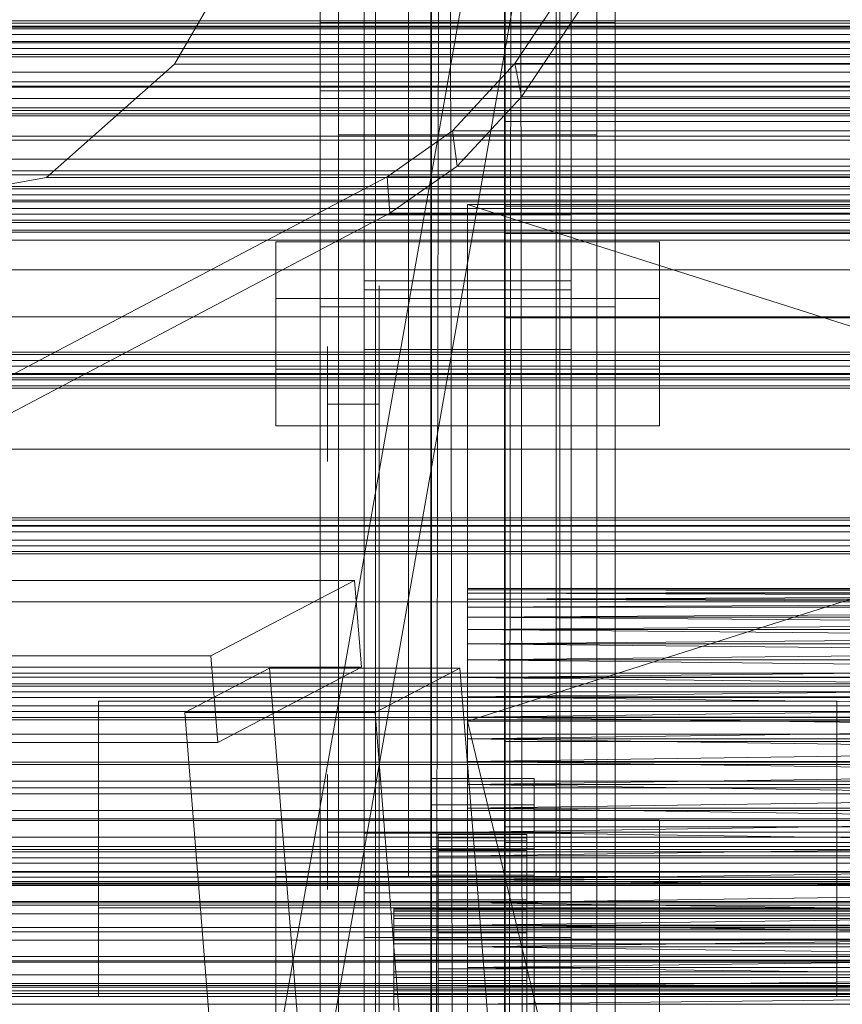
# Model space of a CAD drawing. Header units: millimetres. Extents: x -4738 to 65662, y -68080 to 6847.
# Tile 269 of 656: x -491 to -379, y -33858 to -33725. Entities that reach past the tile are written whole.
import ezdxf

# ---------------------------------------------------------------- set-up
doc = ezdxf.new("R2010")
doc.units = ezdxf.units.MM
for name, color, linetype, lineweight in [('COTAS_O', 1, 'Continuous', 0), ('frontal_briquetadora', 7, 'Continuous', 0), ('frontal_C01', 7, 'Continuous', 0), ('frontal_C02', 7, 'Continuous', 0), ('frontal_C03', 7, 'Continuous', 0), ('frontal_C10', 7, 'Continuous', 0), ('frontal_mezcladora', 7, 'Continuous', 0), ('frontal_secador', 7, 'Continuous', 0)]:
    doc.layers.add(name, color=color, linetype=linetype, lineweight=lineweight)
doc.dimstyles.new('R19_100', dxfattribs={"dimtxt": 250, "dimasz": 150, "dimexe": 150, "dimexo": 80, "dimgap": 100, "dimtad": 1, "dimtih": 1, "dimtoh": 1, "dimdsep": 46, "dimcen": 0.09, "dimadec": 0, "dimazin": 0, "dimtfac": 1, "dimtdec": 4, "dimtofl": 0, "dimtmove": 0, "dimatfit": 3, "dimfxl": 1, "dimtolj": 1, "dimtzin": 0, "dimarcsym": 0})

# ---------------------------------------------------------------- blocks, each defined once
blk = doc.blocks.new('DIM_R31_48')
at = {"layer": 'COTAS_O'}
for p, q in [((-1725, -33700), (-1575, -33655)), ((1725, -33700), (1575, -33655)), ((-1725, -34400), (-1725, -33700)), ((-1725, -33700), (1725, -33700)), ((-1725, -33700), (-1575, -33745)), ((1725, -33700), (1575, -33745)), ((1725, -34400), (1725, -33700))]:
    blk.add_line(p, q, dxfattribs=at)
blk.add_text('3450 O', height=250, dxfattribs=at).set_placement((0, -33600))
blk = doc.blocks.new('DIM_R31_51')
at = {"layer": 'COTAS_O'}
for p, q in [((-650, -33700), (50, -33700)), ((50, -33700), (5, -33850)), ((50, -34900), (50, -33700)), ((50, -33700), (95, -33850)), ((50, -34900), (5, -34750)), ((50, -34900), (95, -34750)), ((-650, -34900), (50, -34900))]:
    blk.add_line(p, q, dxfattribs=at)
blk.add_text('1200 O', height=250, rotation=90, dxfattribs=at).set_placement((-50, -34300))
blk = doc.blocks.new('DIM_R31_52')
at = {"layer": 'COTAS_O'}
for p, q in [((-650, -34200), (-500, -34155)), ((650, -34200), (500, -34155)), ((-650, -34900), (-650, -34200)), ((-650, -34200), (650, -34200)), ((-650, -34200), (-500, -34245)), ((650, -34200), (500, -34245)), ((650, -34900), (650, -34200))]:
    blk.add_line(p, q, dxfattribs=at)
blk.add_text('1300 O', height=250, dxfattribs=at).set_placement((0, -34100))

msp = doc.modelspace()

# ---------------------------------------------------------------- linework, layer by layer
at = {"layer": 'frontal_briquetadora'}
for p, q in [((-430, -33820), (-430, -33750)), ((-430, -33750), (-430, -33844.629)), ((-430, -33750), (-430, -33841.488)), ((-430, -33750), (-430, -33838.284)), ((-430, -33750), (-430, -33835.05)), ((-430, -33750), (-430, -33831.815)), ((-430, -33750), (-430, -33828.612)), ((-430, -33750), (-430, -33825.47)), ((-430, -33750), (-430, -33822.421)), ((-430, -33750), (-430, -33819.494)), ((-430, -33750), (-430, -33816.716)), ((-430, -33750), (-430, -33814.115)), ((-430, -33750), (-430, -33811.715)), ((-430, -33750), (-430, -33809.54)), ((-430, -33750), (-430, -33807.611)), ((-430, -33750), (-430, -33805.946)), ((-430, -33750), (-430, -33804.562)), ((-430, -33750), (-430, -33803.471)), ((-430, -33750), (-430, -33802.684)), ((-430, -33750), (-430, -33802.209)), ((-430, -33750), (-430, -33802.05)), ((-210, -33820), (-430, -33750)), ((-430, -33750), (-210, -33750)), ((-210, -33750), (-430, -33820)), ((-442, -33763.571), (-442, -33761.05)), ((-430, -33763.571), (-430, -33761.05)), ((-442, -33770.964), (-442, -33763.571)), ((-430, -33770.964), (-430, -33763.571)), ((-449, -33770.795), (-449, -33769.25)), ((-442, -33770.795), (-442, -33769.25)), ((-449, -33773.579), (-449, -33770.795)), ((-442, -33773.579), (-442, -33770.795)), ((-442, -33782.724), (-442, -33770.964)), ((-430, -33782.724), (-430, -33770.964)), ((-449, -33777.05), (-449, -33773.579)), ((-442, -33777.05), (-442, -33773.579)), ((-442, -33777.05), (-449, -33777.05)), ((-449, -33777.05), (-449, -33780.521)), ((-442, -33777.05), (-442, -33780.521)), ((-449, -33780.521), (-449, -33783.304)), ((-442, -33780.521), (-442, -33783.304)), ((-449, -33783.304), (-449, -33784.849)), ((-442, -33798.05), (-442, -33782.724)), ((-442, -33783.304), (-442, -33784.849)), ((-430, -33798.05), (-430, -33782.724)), ((-442, -33815.897), (-442, -33798.05)), ((-430, -33815.897), (-430, -33798.05)), ((-430, -33802.05), (-430, -33802.209)), ((-210, -33802.05), (-430, -33802.209)), ((-210, -33802.05), (-430, -33802.05)), ((-210, -33802.209), (-430, -33802.05)), ((-430, -33802.209), (-430, -33802.684)), ((-210, -33802.209), (-430, -33802.684)), ((-210, -33802.209), (-430, -33802.209)), ((-210, -33802.684), (-430, -33802.209)), ((-430, -33802.684), (-430, -33803.471)), ((-210, -33802.684), (-430, -33803.471)), ((-210, -33802.684), (-430, -33802.684)), ((-210, -33803.471), (-430, -33802.684)), ((-430, -33803.471), (-430, -33804.562)), ((-210, -33803.471), (-430, -33804.562)), ((-210, -33803.471), (-430, -33803.471)), ((-210, -33804.562), (-430, -33803.471)), ((-430, -33804.562), (-430, -33805.946)), ((-210, -33804.562), (-430, -33805.946)), ((-210, -33804.562), (-430, -33804.562)), ((-430, -33805.946), (-430, -33807.611)), ((-210, -33805.946), (-430, -33807.611)), ((-210, -33805.946), (-430, -33805.946)), ((-210, -33807.611), (-430, -33805.946)), ((-430, -33807.611), (-430, -33809.54)), ((-210, -33807.611), (-430, -33809.54)), ((-210, -33807.611), (-430, -33807.611)), ((-430, -33807.611), (-210, -33809.54)), ((-430, -33809.54), (-430, -33811.715)), ((-210, -33809.54), (-430, -33811.715)), ((-210, -33809.54), (-430, -33809.54)), ((-430, -33809.54), (-210, -33811.715)), ((-430, -33811.715), (-430, -33814.115)), ((-210, -33811.715), (-430, -33811.715)), ((-430, -33814.115), (-210, -33811.715)), ((-430, -33811.715), (-210, -33814.115)), ((-430, -33814.115), (-430, -33816.716)), ((-210, -33814.115), (-430, -33814.115)), ((-430, -33816.716), (-210, -33814.115)), ((-430, -33814.115), (-210, -33816.716)), ((-442, -33835.05), (-442, -33815.897)), ((-430, -33835.05), (-430, -33815.897)), ((-430, -33816.716), (-430, -33819.494)), ((-210, -33816.716), (-430, -33816.716)), ((-430, -33819.494), (-210, -33816.716)), ((-430, -33816.716), (-210, -33819.494)), ((-430, -33819.494), (-430, -33822.421)), ((-210, -33819.494), (-430, -33819.494)), ((-430, -33822.421), (-210, -33819.494)), ((-430, -33819.494), (-210, -33822.421)), ((-430, -33820), (-430, -34060)), ((-430, -34260), (-430, -33820)), ((-430, -34680), (-430, -33820)), ((-430, -33820), (-430, -33855.985)), ((-430, -33820), (-430, -33853.384)), ((-430, -33820), (-430, -33850.606)), ((-430, -33820), (-430, -33847.678)), ((-430, -33844.629), (-430, -33820)), ((-430, -33820), (-223.45, -34680)), ((-210, -33820), (-430, -33820)), ((-335.556, -33820), (-430, -33820)), ((-430, -33820), (-333.957, -33820)), ((-337.006, -33820), (-430, -33820)), ((-338.292, -33820), (-430, -33820)), ((-430, -33820), (-332.223, -33820)), ((-339.402, -33820), (-430, -33820)), ((-430, -33820), (-330.371, -33820)), ((-340.325, -33820), (-430, -33820)), ((-430, -33820), (-328.419, -33820)), ((-341.053, -33820), (-430, -33820)), ((-430, -33820), (-326.386, -33820)), ((-430, -33820), (-324.292, -33820)), ((-341.577, -33820), (-430, -33820)), ((-430, -33820), (-322.156, -33820)), ((-320, -33820), (-430, -33820)), ((-341.894, -33820), (-430, -33820)), ((-342, -33820), (-430, -33820)), ((-430, -33822.421), (-430, -33825.47)), ((-210, -33822.421), (-430, -33822.421)), ((-430, -33825.47), (-210, -33822.421)), ((-430, -33822.421), (-210, -33825.47)), ((-430, -33825.47), (-430, -33828.612)), ((-210, -33825.47), (-430, -33825.47)), ((-430, -33828.612), (-210, -33825.47)), ((-430, -33825.47), (-210, -33828.612)), ((-449, -33828.795), (-449, -33827.25)), ((-442, -33828.795), (-442, -33827.25)), ((-449, -33831.579), (-449, -33828.795)), ((-442, -33831.579), (-442, -33828.795)), ((-430, -33828.612), (-430, -33831.815)), ((-210, -33828.612), (-430, -33828.612)), ((-430, -33831.815), (-210, -33828.612)), ((-430, -33828.612), (-210, -33831.815)), ((-449, -33835.05), (-449, -33831.579)), ((-442, -33835.05), (-442, -33831.579)), ((-430, -33831.815), (-430, -33835.05)), ((-210, -33831.815), (-430, -33835.05)), ((-210, -33831.815), (-430, -33831.815)), ((-430, -33831.815), (-210, -33835.05)), ((-442, -33835.05), (-449, -33835.05)), ((-449, -33835.05), (-449, -33838.521)), ((-430, -33835.05), (-442, -33835.05)), ((-442, -33835.05), (-442, -33854.202)), ((-442, -33835.05), (-442, -33838.521)), ((-430, -33835.05), (-430, -33854.202)), ((-210, -33835.05), (-430, -33838.284)), ((-430, -33838.284), (-430, -33835.05)), ((-430, -33835.05), (-210, -33835.05)), ((-210, -33838.284), (-430, -33835.05)), ((-449, -33838.521), (-449, -33841.304)), ((-442, -33838.521), (-442, -33841.304)), ((-210, -33838.284), (-430, -33841.488)), ((-430, -33841.488), (-430, -33838.284)), ((-430, -33838.284), (-210, -33838.284)), ((-449, -33841.304), (-449, -33842.849)), ((-442, -33841.304), (-442, -33842.849)), ((-210, -33841.488), (-430, -33844.629)), ((-430, -33844.629), (-430, -33841.488)), ((-430, -33841.488), (-210, -33841.488)), ((-210, -33844.629), (-430, -33841.488)), ((-210, -33844.629), (-430, -33847.678)), ((-430, -33847.678), (-430, -33844.629)), ((-430, -33844.629), (-210, -33844.629)), ((-210, -33847.678), (-430, -33844.629)), ((-210, -33847.678), (-430, -33850.606)), ((-430, -33850.606), (-430, -33847.678)), ((-430, -33847.678), (-210, -33847.678)), ((-210, -33850.606), (-430, -33847.678)), ((-210, -33850.606), (-430, -33853.384)), ((-430, -33853.384), (-430, -33850.606)), ((-430, -33850.606), (-210, -33850.606)), ((-210, -33853.384), (-430, -33850.606)), ((-442, -33854.202), (-442, -33872.05)), ((-210, -33853.384), (-430, -33855.985)), ((-430, -33855.985), (-430, -33853.384)), ((-430, -33853.384), (-210, -33853.384)), ((-210, -33855.985), (-430, -33853.384)), ((-430, -33853.384), (-430, -34060)), ((-430, -33854.202), (-430, -33872.05)), ((-210, -33855.985), (-430, -33858.384)), ((-430, -33858.384), (-430, -33855.985)), ((-430, -33855.985), (-210, -33855.985)), ((-430, -34060), (-430, -33855.985))]:
    msp.add_line(p, q, dxfattribs=at)
at = {"layer": 'frontal_C01'}
for p, q in [((-450, -33725.366), (-450, -33401.827)), ((-410, -33401.827), (-410, -33725.366)), ((-442.5, -34010.796), (-442.5, -33407.996)), ((-417.5, -33407.996), (-417.5, -34010.796)), ((-442.5, -34036.976), (-442.5, -33434.177)), ((-417.5, -34036.976), (-417.5, -33434.177)), ((-450, -33763.885), (-450, -33440.346)), ((-410, -33763.885), (-410, -33440.346)), ((-444, -33761.571), (-444, -33674.417)), ((-416, -33674.417), (-416, -33761.571)), ((-450, -33999.812), (-450, -33676.273)), ((-410, -33676.273), (-410, -33999.812)), ((-444, -33682.505), (-444, -33769.66)), ((-416, -33769.66), (-416, -33682.505)), ((-450, -33700.925), (-450, -33734.629)), ((-450, -33723.844), (-450, -33734.629)), ((-450, -34047.96), (-450, -33724.422)), ((-410, -34047.96), (-410, -33724.422)), ((-410, -33725.366), (-450, -33725.366)), ((-450, -33725.366), (-450, -33763.885)), ((-450, -34048.905), (-450, -33725.366)), ((-410, -33763.885), (-410, -33725.366)), ((-410, -33725.366), (-410, -34048.905)), ((-450, -33734.629), (450, -33734.629)), ((-447.5, -33748.67), (-447.5, -33740.581)), ((-447.5, -33740.581), (-412.5, -33740.581)), ((-447.5, -34019.842), (-447.5, -33740.581)), ((-412.5, -33740.581), (-412.5, -33748.67)), ((-412.5, -33740.581), (-412.5, -34019.842)), ((-412.5, -33748.67), (-447.5, -33748.67)), ((-447.5, -34027.93), (-447.5, -33748.67)), ((-412.5, -34027.93), (-412.5, -33748.67)), ((-456, -33772.317), (-456, -33755.062)), ((-456, -33755.062), (-404, -33755.062)), ((-456, -33762.766), (-456, -33755.062)), ((-404, -33755.062), (-404, -33772.317)), ((-404, -33755.062), (-404, -33762.766)), ((-416, -33761.571), (-444, -33761.571)), ((-444, -33761.571), (-444, -33769.66)), ((-416, -33769.66), (-416, -33761.571)), ((-404, -33762.766), (-456, -33762.766)), ((-456, -33762.766), (-456, -33780.021)), ((-450, -33763.885), (-410, -33763.885)), ((-450, -34087.423), (-450, -33763.885)), ((-410, -34087.423), (-410, -33763.885)), ((-404, -33780.021), (-404, -33762.766)), ((-444, -33769.66), (-416, -33769.66)), ((-404, -33772.317), (-456, -33772.317)), ((-456, -33772.317), (-456, -33780.021)), ((-404, -33780.021), (-404, -33772.317)), ((-456, -33780.021), (-404, -33780.021)), ((-480, -33845.304), (-480, -33817.306)), ((-480, -33817.306), (-380, -33817.306)), ((-480, -33857.304), (-480, -33817.306)), ((-380, -33817.306), (-380, -33845.304)), ((-380, -33817.306), (-380, -33857.304)), ((-425, -33836.463), (-425, -33822.766)), ((-425, -33822.766), (425, -33822.766)), ((-425, -33834.322), (-425, -33822.766)), ((425, -33834.322), (-425, -33834.322)), ((-425, -33834.322), (-425, -33848.019)), ((-444, -33843.289), (-444, -33835.2)), ((-444, -33835.2), (-416, -33835.2)), ((-444, -33923.341), (-444, -33835.2)), ((-416, -33835.2), (-416, -33843.289)), ((-416, -33835.2), (-416, -33923.341)), ((425, -33836.463), (-425, -33836.463)), ((-425, -33836.463), (-425, -33848.019)), ((-416, -33843.289), (-444, -33843.289)), ((-444, -33843.289), (-444, -33931.429)), ((-416, -33931.429), (-416, -33843.289)), ((-380, -33845.304), (-480, -33845.304)), ((-480, -33845.304), (-480, -33857.304)), ((-380, -33857.304), (-380, -33845.304)), ((-425, -33848.019), (425, -33848.019)), ((980, -33857.304), (-980, -33857.304)), ((-480, -33857.304), (-380, -33857.304))]:
    msp.add_line(p, q, dxfattribs=at)
at = {"layer": 'frontal_C02'}
for p, q in [((-450, -33863.38), (-450, -33505.718)), ((-410, -33505.718), (-410, -33863.38)), ((-827, -35975), (-397, -33530.372)), ((-820, -35975), (-390, -33530.372)), ((-450, -33911.107), (-450, -33553.445)), ((-410, -33911.107), (-410, -33553.445)), ((-450, -34044.45), (-450, -33686.788)), ((-410, -33686.788), (-410, -34044.45)), ((-442.5, -34231.462), (-442.5, -33692.436)), ((-417.5, -33692.436), (-417.5, -34231.462)), ((-438, -33835.166), (-438, -33694.327)), ((-418, -33694.327), (-418, -33835.166)), ((-438, -33700.288), (-438, -33841.127)), ((-418, -33841.127), (-418, -33700.288)), ((-447.5, -33882.773), (-447.5, -33701.408)), ((-412.5, -33701.408), (-412.5, -33882.773)), ((-447.5, -33891.714), (-447.5, -33710.35)), ((-412.5, -33891.714), (-412.5, -33710.35)), ((-442.5, -34258.348), (-442.5, -33719.322)), ((-417.5, -34258.348), (-417.5, -33719.322)), ((-450, -34082.632), (-450, -33724.97)), ((-410, -34082.632), (-410, -33724.97)), ((-425, -33753.931), (-425, -33738.79)), ((-425, -33738.79), (425, -33738.79)), ((-425, -33750.245), (-425, -33738.79)), ((425, -33750.245), (-425, -33750.245)), ((-425, -33750.245), (-425, -33765.386)), ((-444, -33760.377), (-444, -33751.435)), ((-444, -33751.435), (-416, -33751.435)), ((-444, -33840.401), (-444, -33751.435)), ((-416, -33751.435), (-416, -33760.377)), ((-416, -33751.435), (-416, -33840.401)), ((425, -33753.931), (-425, -33753.931)), ((-425, -33753.931), (-425, -33765.386)), ((-416, -33760.377), (-444, -33760.377)), ((-444, -33760.377), (-444, -33849.343)), ((-416, -33849.343), (-416, -33760.377)), ((-425, -33765.386), (425, -33765.386)), ((-435, -33831.347), (-435, -33827.771)), ((-435, -33827.771), (-421, -33827.771)), ((-435, -33867.862), (-435, -33827.771)), ((-421, -33827.771), (-421, -33831.347)), ((-421, -33827.771), (-421, -33867.862)), ((-421, -33831.347), (-435, -33831.347)), ((-435, -33831.347), (-435, -33871.438)), ((-421, -33871.438), (-421, -33831.347)), ((-456, -33852.501), (-456, -33833.425)), ((-456, -33833.425), (-404, -33833.425)), ((-456, -33841.062), (-456, -33833.425)), ((-404, -33833.425), (-404, -33852.501)), ((-404, -33833.425), (-404, -33841.062)), ((-418, -33835.166), (-438, -33835.166)), ((-438, -33835.166), (-438, -33841.127)), ((-434, -33845.381), (-434, -33835.389)), ((-434, -33835.389), (-434, -33835.835)), ((-434, -33835.389), (-422, -33835.389)), ((-434, -33836.237), (-434, -33835.389)), ((-434, -33845.592), (-434, -33835.835)), ((-434, -33835.835), (-434, -33837.545)), ((-434, -33835.835), (-422, -33835.835)), ((-422, -33835.835), (-422, -33835.389)), ((-422, -33835.389), (-422, -33845.381)), ((-422, -33835.389), (-422, -33836.237)), ((-422, -33837.545), (-422, -33835.835)), ((-422, -33835.835), (-422, -33845.592)), ((-418, -33841.127), (-418, -33835.166)), ((-434, -33845.782), (-434, -33836.237)), ((-434, -33836.237), (-422, -33836.237)), ((-434, -33838.321), (-434, -33836.237)), ((-422, -33836.237), (-422, -33845.782)), ((-422, -33836.237), (-422, -33838.321)), ((-435, -33840.885), (-435, -33837.308)), ((-435, -33837.308), (-421, -33837.308)), ((-435, -33877.399), (-435, -33837.308)), ((-434, -33846.402), (-434, -33837.545)), ((-434, -33837.545), (-434, -33840.401)), ((-434, -33837.545), (-422, -33837.545)), ((-434, -33846.769), (-434, -33838.321)), ((-434, -33838.321), (-422, -33838.321)), ((-434, -33841.498), (-434, -33838.321)), ((-422, -33840.401), (-422, -33837.545)), ((-422, -33837.545), (-422, -33846.402)), ((-422, -33838.321), (-422, -33846.769)), ((-422, -33838.321), (-422, -33841.498)), ((-421, -33837.308), (-421, -33840.885)), ((-421, -33837.308), (-421, -33877.399)), ((-404, -33841.062), (-456, -33841.062)), ((-456, -33841.062), (-456, -33860.137)), ((-416, -33840.401), (-444, -33840.401)), ((-444, -33840.401), (-444, -33849.343)), ((-438, -33841.127), (-418, -33841.127)), ((-421, -33840.885), (-435, -33840.885)), ((-435, -33840.885), (-435, -33880.976)), ((-434, -33847.755), (-434, -33840.401)), ((-434, -33840.401), (-434, -33844.209)), ((-434, -33840.401), (-422, -33840.401)), ((-422, -33844.209), (-422, -33840.401)), ((-422, -33840.401), (-422, -33847.755)), ((-421, -33880.976), (-421, -33840.885)), ((-416, -33849.343), (-416, -33840.401)), ((-404, -33860.137), (-404, -33841.062)), ((-434, -33848.275), (-434, -33841.498)), ((-434, -33841.498), (-422, -33841.498)), ((-434, -33845.553), (-434, -33841.498)), ((-422, -33841.498), (-422, -33848.275)), ((-422, -33841.498), (-422, -33845.553)), ((-434, -33849.559), (-434, -33844.209)), ((-434, -33844.209), (-434, -33848.71)), ((-434, -33844.209), (-422, -33844.209)), ((-422, -33848.71), (-422, -33844.209)), ((-422, -33844.209), (-422, -33849.559)), ((-440, -33845.782), (-440, -33845.381)), ((-440, -33845.381), (-440, -33845.592)), ((-440, -33845.381), (440, -33845.381)), ((-440, -33845.592), (-440, -33846.402)), ((-440, -33845.592), (440, -33845.592)), ((-440, -33846.769), (-440, -33845.782)), ((-440, -33845.782), (440, -33845.782)), ((-440, -33846.402), (-440, -33847.755)), ((-440, -33846.402), (440, -33846.402)), ((-434, -33845.592), (-434, -33845.381)), ((-422, -33845.381), (-434, -33845.381)), ((-434, -33845.381), (-434, -33845.782)), ((-434, -33850.196), (-434, -33845.553)), ((-434, -33845.553), (-422, -33845.553)), ((-434, -33850.209), (-434, -33845.553)), ((-434, -33846.402), (-434, -33845.592)), ((-422, -33845.592), (-434, -33845.592)), ((-422, -33845.782), (-434, -33845.782)), ((-434, -33845.782), (-434, -33846.769)), ((-434, -33847.755), (-434, -33846.402)), ((-422, -33846.402), (-434, -33846.402)), ((-422, -33845.381), (-422, -33845.592)), ((-422, -33845.782), (-422, -33845.381)), ((-422, -33845.553), (-422, -33850.196)), ((-422, -33845.553), (-422, -33850.209)), ((-422, -33845.592), (-422, -33846.402)), ((-422, -33846.769), (-422, -33845.782)), ((-422, -33846.402), (-422, -33847.755)), ((-440, -33848.275), (-440, -33846.769)), ((-440, -33846.769), (440, -33846.769)), ((-440, -33847.755), (-440, -33849.559)), ((-440, -33847.755), (440, -33847.755)), ((-422, -33846.769), (-434, -33846.769)), ((-434, -33846.769), (-434, -33848.275)), ((-434, -33849.559), (-434, -33847.755)), ((-422, -33847.755), (-434, -33847.755)), ((-422, -33848.275), (-422, -33846.769)), ((-422, -33847.755), (-422, -33849.559)), ((-440, -33850.196), (-440, -33848.275)), ((-440, -33848.275), (440, -33848.275)), ((-422, -33848.275), (-434, -33848.275)), ((-434, -33848.275), (-434, -33850.196)), ((-434, -33848.71), (-434, -33851.691)), ((-422, -33848.71), (-434, -33848.71)), ((-434, -33848.71), (-434, -33853.597)), ((-422, -33850.196), (-422, -33848.275)), ((-422, -33851.691), (-422, -33848.71)), ((-422, -33853.597), (-422, -33848.71)), ((-444, -33849.343), (-416, -33849.343)), ((-440, -33849.559), (-440, -33851.691)), ((-440, -33849.559), (440, -33849.559)), ((-440, -33852.401), (-440, -33850.196)), ((-440, -33850.196), (440, -33850.196)), ((-434, -33851.691), (-434, -33849.559)), ((-422, -33849.559), (-434, -33849.559)), ((-422, -33850.196), (-434, -33850.196)), ((-434, -33850.196), (-434, -33852.401)), ((-434, -33852.401), (-434, -33850.209)), ((-434, -33850.209), (-422, -33850.209)), ((-434, -33855.149), (-434, -33850.209)), ((-422, -33849.559), (-422, -33851.691)), ((-422, -33852.401), (-422, -33850.196)), ((-422, -33850.209), (-422, -33852.401)), ((-422, -33850.209), (-422, -33855.149)), ((-440, -33851.691), (-440, -33854.006)), ((440, -33851.691), (-440, -33851.691)), ((-434, -33851.691), (-422, -33851.691)), ((-434, -33854.006), (-434, -33851.691)), ((-422, -33851.691), (-422, -33854.006)), ((-404, -33852.501), (-456, -33852.501)), ((-456, -33852.501), (-456, -33860.137)), ((-440, -33854.741), (-440, -33852.401)), ((-440, -33852.401), (440, -33852.401)), ((-422, -33852.401), (-434, -33852.401)), ((-434, -33852.401), (-434, -33854.741)), ((-422, -33854.741), (-422, -33852.401)), ((-404, -33860.137), (-404, -33852.501)), ((-440, -33854.006), (-440, -33856.346)), ((-440, -33854.006), (440, -33854.006)), ((-434, -33854.006), (-434, -33853.597)), ((-434, -33853.597), (-434, -33858.537)), ((-434, -33853.597), (-422, -33853.597)), ((-434, -33856.346), (-434, -33854.006)), ((-422, -33854.006), (-434, -33854.006)), ((-422, -33858.537), (-422, -33853.597)), ((-422, -33853.597), (-422, -33854.006)), ((-422, -33854.006), (-422, -33856.346)), ((-440, -33857.056), (-440, -33854.741)), ((-440, -33854.741), (440, -33854.741)), ((-434, -33854.741), (-434, -33855.149)), ((-422, -33854.741), (-434, -33854.741)), ((-434, -33854.741), (-434, -33857.056)), ((-434, -33855.149), (-422, -33855.149)), ((-434, -33860.036), (-434, -33855.149)), ((-422, -33855.149), (-422, -33854.741)), ((-422, -33857.056), (-422, -33854.741)), ((-422, -33855.149), (-422, -33860.036)), ((-440, -33856.346), (-440, -33858.551)), ((-440, -33856.346), (440, -33856.346)), ((-440, -33859.188), (-440, -33857.056)), ((-440, -33857.056), (440, -33857.056)), ((-434, -33858.551), (-434, -33856.346)), ((-434, -33856.346), (-434, -33858.537)), ((-422, -33856.346), (-434, -33856.346)), ((-434, -33857.056), (-434, -33860.036)), ((-422, -33857.056), (-434, -33857.056)), ((-434, -33857.056), (-434, -33859.188)), ((-422, -33858.537), (-422, -33856.346)), ((-422, -33856.346), (-422, -33858.551)), ((-422, -33860.036), (-422, -33857.056)), ((-422, -33859.188), (-422, -33857.056))]:
    msp.add_line(p, q, dxfattribs=at)
at = {"layer": 'frontal_C03'}
for p, q in [((1250, -33725.118), (-1250, -33725.118)), ((1250, -33725.435), (-1250, -33725.435)), ((1250, -33726.229), (-1250, -33726.229)), ((-1250, -33726.993), (1250, -33726.993)), ((1250, -33728.116), (-1250, -33728.116)), ((1250, -33728.88), (-1250, -33728.88)), ((1250, -33729.674), (-1250, -33729.674)), ((1250, -33729.99), (-1250, -33729.99)), ((1250, -33747.576), (-1250, -33747.576)), ((1250, -33747.892), (-1250, -33747.892)), ((1250, -33748.686), (-1250, -33748.686)), ((-1250, -33749.451), (1250, -33749.451)), ((1250, -33750.573), (-1250, -33750.573)), ((1250, -33751.338), (-1250, -33751.338)), ((1250, -33752.132), (-1250, -33752.132)), ((1250, -33752.448), (-1250, -33752.448)), ((1250, -33770.033), (-1250, -33770.033)), ((1250, -33770.35), (-1250, -33770.35)), ((1250, -33771.144), (-1250, -33771.144)), ((-1250, -33771.908), (1250, -33771.908)), ((1250, -33773.031), (-1250, -33773.031)), ((1250, -33773.795), (-1250, -33773.795)), ((1250, -33774.589), (-1250, -33774.589)), ((1250, -33774.906), (-1250, -33774.906)), ((1250, -33792.491), (-1250, -33792.491)), ((1250, -33792.808), (-1250, -33792.808)), ((1250, -33793.602), (-1250, -33793.602)), ((-1250, -33794.366), (1250, -33794.366)), ((1250, -33795.489), (-1250, -33795.489)), ((1250, -33796.253), (-1250, -33796.253)), ((1250, -33797.047), (-1250, -33797.047)), ((1250, -33797.363), (-1250, -33797.363)), ((1250, -33814.949), (-1250, -33814.949)), ((1250, -33815.265), (-1250, -33815.265)), ((1250, -33816.059), (-1250, -33816.059)), ((-1250, -33816.823), (1250, -33816.823)), ((1250, -33817.946), (-1250, -33817.946)), ((1250, -33818.71), (-1250, -33818.71)), ((1250, -33819.504), (-1250, -33819.504)), ((1250, -33819.821), (-1250, -33819.821)), ((1250, -33825.584), (-1250, -33825.584)), ((1250, -33825.878), (-1250, -33825.878)), ((1250, -33829.043), (-1250, -33829.043)), ((1250, -33829.881), (-1250, -33829.881)), ((1250, -33835.73), (-1250, -33835.73)), ((1250, -33836.983), (-1250, -33836.983)), ((1250, -33837.406), (-1250, -33837.406)), ((1250, -33837.723), (-1250, -33837.723)), ((1250, -33838.517), (-1250, -33838.517)), ((-1250, -33839.281), (1250, -33839.281)), ((1496, -33840.377), (-1496, -33840.377)), ((1496, -33840.495), (-1496, -33840.495)), ((1250, -33840.404), (-1250, -33840.404)), ((1250, -33841.168), (-1250, -33841.168)), ((1496, -33841.761), (-1496, -33841.761)), ((1496, -33842.096), (-1496, -33842.096)), ((1250, -33841.962), (-1250, -33841.962)), ((1250, -33842.279), (-1250, -33842.279)), ((1496, -33844.435), (-1496, -33844.435)), ((1496, -33844.937), (-1496, -33844.937)), ((-1250, -33844.625), (1250, -33844.625)), ((1250, -33846.104), (-1250, -33846.104)), ((-1496, -33847.994), (1496, -33847.994)), ((1496, -33848.585), (-1496, -33848.585)), ((1496, -33851.894), (-1496, -33851.894)), ((1496, -33852.485), (-1496, -33852.485)), ((1250, -33854.375), (-1250, -33854.375)), ((1496, -33855.542), (-1496, -33855.542)), ((1250, -33855.854), (-1250, -33855.854)), ((1496, -33856.043), (-1496, -33856.043)), ((1250, -33856.542), (-1250, -33856.542)), ((1250, -33856.918), (-1250, -33856.918)), ((1496, -33858.383), (-1496, -33858.383))]:
    msp.add_line(p, q, dxfattribs=at)
at = {"layer": 'frontal_C10'}
for p, q in [((-454.484, -33704.677), (-469.695, -33730.997)), ((-415.66, -33718.996), (-423.589, -33730.893)), ((-422.698, -33735.437), (-414.536, -33723.238)), ((-469.695, -33730.997), (-487.049, -33746.346)), ((-469.695, -33730.997), (82.604, -33730.997)), ((-423.589, -33730.893), (-432.056, -33740.043)), ((-422.698, -33735.437), (-423.589, -33730.893)), ((-423.589, -33730.893), (36.66, -33730.893)), ((-291.523, -33733.375), (-1073.946, -33733.375)), ((-431.41, -33744.806), (-422.698, -33735.437)), ((37.55, -33735.437), (-422.698, -33735.437)), ((-523.391, -33740.763), (28.907, -33740.763)), ((-432.056, -33740.043), (-440.917, -33746.29)), ((-431.41, -33744.806), (-432.056, -33740.043)), ((-432.056, -33740.043), (28.193, -33740.043)), ((-440.523, -33751.187), (-431.41, -33744.806)), ((28.839, -33744.806), (-431.41, -33744.806)), ((-4449.639, -35862.156), (-440.917, -33746.29)), ((-487.049, -33746.346), (-505.364, -33749.677)), ((-487.049, -33746.346), (65.25, -33746.346)), ((-440.917, -33746.29), (19.331, -33746.29)), ((-440.523, -33751.187), (-440.917, -33746.29)), ((-505.364, -33749.677), (46.935, -33749.677)), ((-440.523, -33751.187), (-4449.244, -35867.053)), ((19.726, -33751.187), (-440.523, -33751.187)), ((-445.338, -33800.968), (-1227.761, -33800.968)), ((-464.785, -33811.152), (-445.338, -33800.968)), ((-444.398, -33812.724), (-445.338, -33800.968)), ((-1247.208, -33811.152), (-464.785, -33811.152)), ((-464.785, -33811.152), (-463.845, -33822.908)), ((-1226.821, -33812.724), (-444.398, -33812.724)), ((-456.821, -33812.85), (-468.305, -33818.864)), ((-444.398, -33812.724), (-463.845, -33822.908)), ((-431.047, -33812.85), (-456.821, -33812.85)), ((-456.821, -33812.85), (-449.811, -33900.515)), ((-442.531, -33818.864), (-431.047, -33812.85)), ((-424.037, -33900.515), (-431.047, -33812.85)), ((-468.305, -33818.864), (-442.531, -33818.864)), ((-461.295, -33906.53), (-468.305, -33818.864)), ((-442.531, -33818.864), (-435.521, -33906.53)), ((-463.845, -33822.908), (-1246.268, -33822.908)), ((78.214, -33852.694), (-750.233, -33852.694))]:
    msp.add_line(p, q, dxfattribs=at)
at = {"layer": 'frontal_mezcladora'}
for p, q in [((-650, -33730), (650, -33730)), ((-625, -33730), (625, -33730))]:
    msp.add_line(p, q, dxfattribs=at)
at = {"layer": 'frontal_secador'}
for p, q in [((-433.02, -33225.78), (-435, -34283)), ((-433.02, -33225.78), (-431.48, -34297.08)), ((-434.78, -33232.82), (-435, -34283)), ((-423.38, -33233.82), (-425, -34277)), ((-423.38, -33233.82), (-422.12, -34288.52)), ((-435, -34283), (-435, -33237)), ((-424.82, -33239.58), (-425, -34277)), ((-425, -34277), (-425, -33243)), ((1320, -33726), (-1320, -33726)), ((1250, -33725.859), (-1250, -33725.859)), ((-1250, -33726), (1250, -33726)), ((1320, -33727.929), (-1320, -33727.929)), ((-1320, -33730), (1320, -33730)), ((-1250, -33730), (1250, -33730)), ((1320, -33732.071), (-1320, -33732.071)), ((1320, -33734), (-1320, -33734)), ((1250, -33734.141), (-1250, -33734.141)), ((1320, -33735.657), (-1320, -33735.657)), ((1320, -33736.928), (-1320, -33736.928)), ((1320, -33737.727), (-1320, -33737.727)), ((1320, -33738), (-1320, -33738)), ((1250, -33737.285), (-1250, -33737.285)), ((1250, -33738), (-1250, -33738)), ((1250, -33741.314), (-1250, -33741.314)), ((1250, -33743.856), (-1250, -33743.856)), ((1250, -33745.455), (-1250, -33745.455)), ((1250, -33746), (-1250, -33746)), ((1360, -33753.5), (-1360, -33753.5)), ((1250, -33753.75), (-1250, -33753.75)), ((1360, -33754.863), (-1360, -33754.863)), ((1360, -33758.859), (-1360, -33758.859)), ((1360, -33765.216), (-1360, -33765.216)), ((1250, -33772.924), (-1250, -33772.924)), ((1360, -33773.5), (-1360, -33773.5)), ((1360, -33783.147), (-1360, -33783.147)), ((-1360, -33793.5), (1360, -33793.5)), ((-1250, -33793.5), (1250, -33793.5)), ((1360, -33803.853), (-1360, -33803.853)), ((1360, -33813.5), (-1360, -33813.5)), ((1250, -33814.076), (-1250, -33814.076)), ((1360, -33821.784), (-1360, -33821.784)), ((1360, -33828.141), (-1360, -33828.141)), ((1360, -33832.137), (-1360, -33832.137)), ((1250, -33833.25), (-1250, -33833.25)), ((1360, -33833.5), (-1360, -33833.5)), ((1250, -33849.715), (-1250, -33849.715))]:
    msp.add_line(p, q, dxfattribs=at)

# ---------------------------------------------------------------- dimensions: what is measured, and where the dimension line sits
at = {"layer": 'COTAS_O'}
for p1, p2, distance, picture, middle in [((-650, -34900), (-650, -33700), -700, 'DIM_R31_51', (50, -34300)), ((-1725, -34400), (1725, -34400), 700, 'DIM_R31_48', (0, -33700)), ((-650, -34900), (650, -34900), 700, 'DIM_R31_52', (0, -34200))]:
    dim = msp.add_aligned_dim(p1=p1, p2=p2, distance=distance, text='<> O', dimstyle='R19_100', dxfattribs=at)
    dim.commit()
    dim.dimension.update_dxf_attribs({"geometry": picture, "text_midpoint": middle})

doc.saveas('drawing.dxf')
